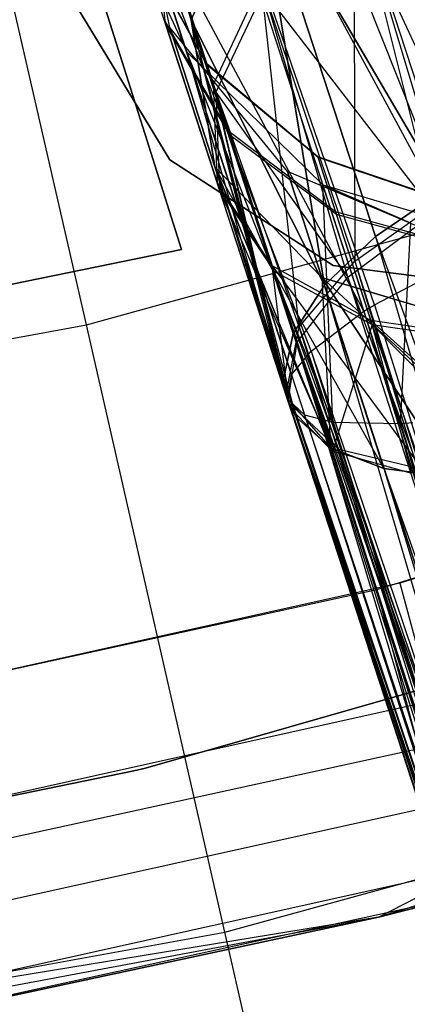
# Model space of a CAD drawing. Extents: x 0.3 to 7.1, y -3.38 to 3.38.
# Tile 355 of 604: x 4.03 to 4.13, y -1.72 to -1.47. Entities that reach past the tile are written whole.
import ezdxf

# ---------------------------------------------------------------- set-up
doc = ezdxf.new("R2010")
doc.units = 0
doc.header["$LTSCALE"] = 2.54
doc.layers.get('0').update_dxf_attribs({"linetype": 'CONTINUOUS'})

# ---------------------------------------------------------------- blocks, each defined once
blk = doc.blocks.new('SINGLES_AVVSTL_STL')
at = {"color": 0}
for p, q in [((4.15502, -1.5266, 61.33123), (4.08038, -1.36591, 61.34243)), ((4.15502, -1.5266, 61.33123), (4.08038, -1.36591, 61.34243)), ((4.14575, -1.53068, 61.3357), (4.08038, -1.36591, 61.34243)), ((4.14575, -1.53068, 61.3357), (4.08038, -1.36591, 61.34243)), ((4.04964, -1.54807, 5.1494), (4.01183, -1.38242, 5.30457)), ((4.04964, -1.54807, 5.1494), (4.01183, -1.38242, 5.30457)), ((4.06816, -1.38669, 61.35841), (4.11947, -1.54464, 61.35842)), ((4.14575, -1.53068, 61.3357), (4.06816, -1.38669, 61.35841)), ((4.14575, -1.53068, 61.3357), (4.06816, -1.38669, 61.35841)), ((4.12213, -1.543, 61.35514), (4.06816, -1.38669, 61.35841)), ((4.12213, -1.543, 61.35514), (4.06816, -1.38669, 61.35841)), ((4.06816, -1.38669, 61.35841), (4.11947, -1.54464, 61.35842)), ((4.07061, -1.47327, 20.30231), (4.06179, -1.42745, 20.29165)), ((4.06179, -1.42745, 20.29165), (4.07604, -1.47131, 20.1967)), ((4.06179, -1.42745, 20.29165), (4.07604, -1.47131, 20.1967)), ((4.07061, -1.47327, 20.38656), (4.06179, -1.42745, 20.39721)), ((4.07061, -1.47327, 20.30231), (4.06179, -1.42745, 20.29165)), ((4.07604, -1.47131, 20.49216), (4.06179, -1.42745, 20.39721)), ((4.07061, -1.47327, 20.38656), (4.06179, -1.42745, 20.39721)), ((4.07604, -1.47131, 20.49216), (4.06179, -1.42745, 20.39721)), ((4.11947, -1.54464, 61.35842), (4.0601, -1.43387, 61.40079)), ((4.10619, -1.55465, 61.38237), (4.0601, -1.43387, 61.40079)), ((4.11947, -1.54464, 61.35842), (4.0601, -1.43387, 61.40079)), ((4.10619, -1.55465, 61.38237), (4.0601, -1.43387, 61.40079)), ((4.10127, -1.56061, 61.40081), (4.0601, -1.43387, 61.40079)), ((4.07489, -1.47939, 61.75081), (4.0601, -1.43387, 61.40079)), ((4.10127, -1.56061, 61.40081), (4.0601, -1.43387, 61.40079)), ((4.07489, -1.47939, 61.75081), (4.0601, -1.43387, 61.40079)), ((4.07604, -1.47131, 20.1967), (4.09242, -1.43374, 20.17199)), ((4.09242, -1.43374, 20.51688), (4.07604, -1.47131, 20.49216)), ((4.07604, -1.47131, 20.1967), (4.09242, -1.43374, 20.17199)), ((4.09242, -1.43374, 20.51688), (4.07604, -1.47131, 20.49216)), ((4.09242, -1.43374, 20.17199), (4.10952, -1.5381, 20.11213)), ((4.09242, -1.43374, 20.17199), (4.10952, -1.5381, 20.11213)), ((4.09242, -1.43374, 20.17199), (4.12235, -1.52585, 20.09581)), ((4.10952, -1.5381, 20.57673), (4.09242, -1.43374, 20.51688)), ((4.09242, -1.43374, 20.17199), (4.12235, -1.52585, 20.09581)), ((4.09242, -1.43374, 20.17199), (4.13942, -1.51417, 20.08342)), ((4.09242, -1.43374, 20.17199), (4.13942, -1.51417, 20.08342)), ((4.12235, -1.52585, 20.59306), (4.09242, -1.43374, 20.51688)), ((4.10952, -1.5381, 20.57673), (4.09242, -1.43374, 20.51688)), ((4.12235, -1.52585, 20.59306), (4.09242, -1.43374, 20.51688)), ((4.13942, -1.51417, 20.60545), (4.09242, -1.43374, 20.51688)), ((4.13942, -1.51417, 20.60545), (4.09242, -1.43374, 20.51688)), ((4.07358, -1.52914, 54.83894), (4.04497, -1.43839, 54.83894)), ((4.04497, -1.43839, 54.63894), (4.07358, -1.52914, 54.63894)), ((4.07358, -1.52914, 54.83894), (4.04497, -1.43839, 54.83894)), ((4.04497, -1.43839, 54.63894), (4.07358, -1.52914, 54.63894)), ((4.07358, -1.52914, 20.47364), (4.04497, -1.4384, 20.47364)), ((4.04497, -1.4384, 20.27364), (4.07358, -1.52914, 20.27364)), ((4.07358, -1.52914, 20.47364), (4.04497, -1.4384, 20.47364)), ((4.04497, -1.4384, 20.27364), (4.07358, -1.52914, 20.27364)), ((4.06578, -1.43892, 54.61317), (4.0816, -1.48759, 54.5485)), ((4.06578, -1.43892, 54.61317), (4.0816, -1.48759, 54.5485)), ((4.11694, -1.43886, 54.50856), (4.11718, -1.53203, 54.47771)), ((4.14, -1.51588, 54.45911), (4.11694, -1.43886, 54.50856)), ((4.14, -1.51588, 54.45911), (4.11694, -1.43886, 54.50856)), ((4.11694, -1.43886, 54.50856), (4.11718, -1.53203, 54.47771)), ((4.06955, -1.47236, 54.82215), (4.06621, -1.44023, 54.83967)), ((4.08222, -1.48951, 54.90357), (4.06621, -1.44023, 54.83967)), ((4.06955, -1.47236, 54.82215), (4.06621, -1.44023, 54.83967)), ((4.08222, -1.48951, 54.90357), (4.06621, -1.44023, 54.83967)), ((4.13727, -1.51981, 54.99012), (4.11771, -1.4412, 54.94391)), ((4.13727, -1.51981, 54.99012), (4.11771, -1.4412, 54.94391)), ((4.14229, -1.51688, 54.99293), (4.11771, -1.4412, 54.94391)), ((4.14229, -1.51688, 54.99293), (4.11771, -1.4412, 54.94391)), ((4.07991, -1.48239, 54.70154), (4.06244, -1.45049, 54.69634)), ((4.07991, -1.48239, 54.70154), (4.06244, -1.45049, 54.69634)), ((4.07998, -1.48261, 54.75029), (4.06253, -1.45075, 54.75582)), ((4.07998, -1.48261, 54.75029), (4.06253, -1.45075, 54.75582)), ((4.06955, -1.47236, 54.82215), (4.06253, -1.45075, 54.75582)), ((4.06955, -1.47236, 54.82215), (4.06253, -1.45075, 54.75582)), ((4.06473, -1.45753, 61.75081), (4.07489, -1.47939, 61.75081)), ((4.06473, -1.45753, 61.75081), (4.07489, -1.47939, 61.75081)), ((4.0816, -1.48759, 54.5485), (4.09359, -1.4619, 54.52513)), ((4.0816, -1.48759, 54.5485), (4.09359, -1.4619, 54.52513)), ((4.0943, -1.46406, 54.92718), (4.08222, -1.48951, 54.90357)), ((4.0943, -1.46406, 54.92718), (4.08222, -1.48951, 54.90357)), ((4.11718, -1.53203, 54.47771), (4.09359, -1.4619, 54.52513)), ((4.11718, -1.53203, 54.47771), (4.09359, -1.4619, 54.52513)), ((4.10315, -1.54858, 54.50336), (4.09359, -1.4619, 54.52513)), ((4.10315, -1.54858, 54.50336), (4.09359, -1.4619, 54.52513)), ((4.11544, -1.53605, 54.97045), (4.0943, -1.46406, 54.92718)), ((4.11544, -1.53605, 54.97045), (4.0943, -1.46406, 54.92718)), ((4.13727, -1.51981, 54.99012), (4.0943, -1.46406, 54.92718)), ((4.13727, -1.51981, 54.99012), (4.0943, -1.46406, 54.92718)), ((4.07065, -1.50651, 61.72336), (4.04521, -1.46468, 61.72336)), ((4.04521, -1.46468, 61.52336), (4.07065, -1.50651, 61.52336)), ((4.04521, -1.46468, 61.52336), (4.07065, -1.50651, 61.52336)), ((4.07065, -1.50651, 61.72336), (4.04521, -1.46468, 61.72336)), ((4.08544, -1.4994, 54.64743), (4.06919, -1.47125, 54.6303)), ((4.06919, -1.47125, 54.6303), (4.08259, -1.51248, 54.57553)), ((4.06919, -1.47125, 54.6303), (4.08259, -1.51248, 54.57553)), ((4.08544, -1.4994, 54.64743), (4.06919, -1.47125, 54.6303)), ((4.08199, -1.50828, 20.22652), (4.07604, -1.47131, 20.1967)), ((4.07604, -1.47131, 20.1967), (4.09928, -1.56149, 20.15262)), ((4.07604, -1.47131, 20.1967), (4.09928, -1.56149, 20.15262)), ((4.07604, -1.47131, 20.1967), (4.10168, -1.55022, 20.13144)), ((4.10245, -1.57127, 20.51445), (4.07604, -1.47131, 20.49216)), ((4.07604, -1.47131, 20.49216), (4.08199, -1.50828, 20.46236)), ((4.10245, -1.57127, 20.51445), (4.07604, -1.47131, 20.49216)), ((4.10017, -1.56661, 20.52535), (4.07604, -1.47131, 20.49216)), ((4.10017, -1.56661, 20.52535), (4.07604, -1.47131, 20.49216)), ((4.09928, -1.56149, 20.53625), (4.07604, -1.47131, 20.49216)), ((4.07604, -1.47131, 20.1967), (4.10168, -1.55022, 20.13144)), ((4.07604, -1.47131, 20.1967), (4.10952, -1.5381, 20.11213)), ((4.07604, -1.47131, 20.1967), (4.10952, -1.5381, 20.11213)), ((4.10168, -1.55022, 20.55742), (4.07604, -1.47131, 20.49216)), ((4.09928, -1.56149, 20.53625), (4.07604, -1.47131, 20.49216)), ((4.10168, -1.55022, 20.55742), (4.07604, -1.47131, 20.49216)), ((4.10952, -1.5381, 20.57673), (4.07604, -1.47131, 20.49216)), ((4.10952, -1.5381, 20.57673), (4.07604, -1.47131, 20.49216)), ((4.08199, -1.50828, 20.22652), (4.07604, -1.47131, 20.1967)), ((4.07604, -1.47131, 20.49216), (4.08199, -1.50828, 20.46236)), ((4.08573, -1.50031, 54.80463), (4.06955, -1.47236, 54.82215)), ((4.08573, -1.50031, 54.80463), (4.06955, -1.47236, 54.82215)), ((4.08311, -1.5141, 54.87628), (4.06955, -1.47236, 54.82215)), ((4.08311, -1.5141, 54.87628), (4.06955, -1.47236, 54.82215)), ((4.10023, -1.50951, 20.31234), (4.07061, -1.47327, 20.30231)), ((4.07061, -1.47327, 20.30231), (4.08199, -1.50828, 20.22652)), ((4.07061, -1.47327, 20.30231), (4.08199, -1.50828, 20.22652)), ((4.10023, -1.50951, 20.37653), (4.07061, -1.47327, 20.38656)), ((4.07061, -1.47327, 20.38656), (4.07061, -1.47327, 20.30231)), ((4.10023, -1.50951, 20.31234), (4.07061, -1.47327, 20.30231)), ((4.07061, -1.47327, 20.38656), (4.07061, -1.47327, 20.30231)), ((4.08199, -1.50828, 20.46236), (4.07061, -1.47327, 20.38656)), ((4.10023, -1.50951, 20.37653), (4.07061, -1.47327, 20.38656)), ((4.08199, -1.50828, 20.46236), (4.07061, -1.47327, 20.38656)), ((4.07489, -1.47939, 61.75081), (4.10914, -1.51282, 61.75081)), ((4.10127, -1.56061, 61.40081), (4.07489, -1.47939, 61.44865)), ((4.07489, -1.47939, 61.75081), (4.07489, -1.47939, 61.44865)), ((4.10127, -1.56061, 61.40081), (4.07489, -1.47939, 61.44865)), ((4.10017, -1.56661, 61.42473), (4.07489, -1.47939, 61.44865)), ((4.10459, -1.5708, 61.44863), (4.07489, -1.47939, 61.44865)), ((4.10017, -1.56661, 61.42473), (4.07489, -1.47939, 61.44865)), ((4.10459, -1.5708, 61.44863), (4.07489, -1.47939, 61.44865)), ((4.11167, -1.57266, 61.46633), (4.07489, -1.47939, 61.44865)), ((4.11167, -1.57266, 61.46633), (4.07489, -1.47939, 61.44865)), ((4.10914, -1.51282, 61.49103), (4.07489, -1.47939, 61.44865)), ((4.07489, -1.47939, 61.75081), (4.10914, -1.51282, 61.75081)), ((4.07489, -1.47939, 61.75081), (4.07489, -1.47939, 61.44865)), ((4.10914, -1.51282, 61.49103), (4.07489, -1.47939, 61.44865)), ((4.07991, -1.48239, 54.70154), (4.08544, -1.4994, 54.64743)), ((4.10786, -1.50582, 54.70604), (4.07991, -1.48239, 54.70154)), ((4.07991, -1.48239, 54.70154), (4.08544, -1.4994, 54.64743)), ((4.07998, -1.48261, 54.75029), (4.07991, -1.48239, 54.70154)), ((4.07998, -1.48261, 54.75029), (4.07991, -1.48239, 54.70154)), ((4.10786, -1.50582, 54.70604), (4.07991, -1.48239, 54.70154)), ((4.10792, -1.50599, 54.7455), (4.07998, -1.48261, 54.75029)), ((4.08573, -1.50031, 54.80463), (4.07998, -1.48261, 54.75029)), ((4.08573, -1.50031, 54.80463), (4.07998, -1.48261, 54.75029)), ((4.10792, -1.50599, 54.7455), (4.07998, -1.48261, 54.75029)), ((4.10315, -1.54858, 54.50336), (4.0816, -1.48759, 54.5485)), ((4.10315, -1.54858, 54.50336), (4.0816, -1.48759, 54.5485)), ((4.09986, -1.56553, 54.53752), (4.0816, -1.48759, 54.5485)), ((4.09986, -1.56553, 54.53752), (4.0816, -1.48759, 54.5485)), ((4.08259, -1.51248, 54.57553), (4.0816, -1.48759, 54.5485)), ((4.08259, -1.51248, 54.57553), (4.0816, -1.48759, 54.5485)), ((4.08222, -1.48951, 54.90357), (4.11544, -1.53605, 54.97045)), ((4.10043, -1.56728, 54.91328), (4.08222, -1.48951, 54.90357)), ((4.08222, -1.48951, 54.90357), (4.08311, -1.5141, 54.87628)), ((4.10043, -1.56728, 54.91328), (4.08222, -1.48951, 54.90357)), ((4.10266, -1.55241, 54.94406), (4.08222, -1.48951, 54.90357)), ((4.10266, -1.55241, 54.94406), (4.08222, -1.48951, 54.90357)), ((4.08222, -1.48951, 54.90357), (4.11544, -1.53605, 54.97045)), ((4.08222, -1.48951, 54.90357), (4.08311, -1.5141, 54.87628)), ((4.08544, -1.4994, 54.64743), (4.09642, -1.53319, 54.60255)), ((4.11234, -1.51959, 54.66225), (4.08544, -1.4994, 54.64743)), ((4.08544, -1.4994, 54.64743), (4.09642, -1.53319, 54.60255)), ((4.11234, -1.51959, 54.66225), (4.08544, -1.4994, 54.64743)), ((4.11258, -1.52032, 54.78948), (4.08573, -1.50031, 54.80463)), ((4.09685, -1.53452, 54.84898), (4.08573, -1.50031, 54.80463)), ((4.09685, -1.53452, 54.84898), (4.08573, -1.50031, 54.80463)), ((4.11258, -1.52032, 54.78948), (4.08573, -1.50031, 54.80463)), ((4.14253, -1.5176, 54.70923), (4.10786, -1.50582, 54.70604)), ((4.10786, -1.50582, 54.70604), (4.11234, -1.51959, 54.66225)), ((4.10786, -1.50582, 54.70604), (4.11234, -1.51959, 54.66225)), ((4.10792, -1.50599, 54.7455), (4.10786, -1.50582, 54.70604)), ((4.14253, -1.5176, 54.70923), (4.10786, -1.50582, 54.70604)), ((4.10792, -1.50599, 54.7455), (4.10786, -1.50582, 54.70604)), ((4.14257, -1.51774, 54.7421), (4.10792, -1.50599, 54.7455)), ((4.11258, -1.52032, 54.78948), (4.10792, -1.50599, 54.7455)), ((4.14257, -1.51774, 54.7421), (4.10792, -1.50599, 54.7455)), ((4.11258, -1.52032, 54.78948), (4.10792, -1.50599, 54.7455)), ((4.11171, -1.53316, 61.72336), (4.07065, -1.50651, 61.72336)), ((4.07065, -1.50651, 61.52336), (4.11171, -1.53316, 61.52336)), ((4.07065, -1.50651, 61.52336), (4.11171, -1.53316, 61.52336)), ((4.07065, -1.50651, 61.52336), (4.07065, -1.50651, 61.72336)), ((4.11171, -1.53316, 61.72336), (4.07065, -1.50651, 61.72336)), ((4.07065, -1.50651, 61.52336), (4.07065, -1.50651, 61.72336)), ((4.1089, -1.53618, 20.25459), (4.08199, -1.50828, 20.22652)), ((4.08199, -1.50828, 20.22652), (4.11103, -1.57898, 20.1956)), ((4.08199, -1.50828, 20.22652), (4.11103, -1.57898, 20.1956)), ((4.08199, -1.50828, 20.22652), (4.10017, -1.56661, 20.16352)), ((4.12449, -1.58417, 20.47396), (4.08199, -1.50828, 20.46236)), ((4.08199, -1.50828, 20.46236), (4.1089, -1.53618, 20.43428)), ((4.08199, -1.50828, 20.22652), (4.10017, -1.56661, 20.16352)), ((4.08199, -1.50828, 20.22652), (4.09928, -1.56149, 20.15262)), ((4.08199, -1.50828, 20.22652), (4.09928, -1.56149, 20.15262)), ((4.11103, -1.57898, 20.49327), (4.08199, -1.50828, 20.46236)), ((4.12449, -1.58417, 20.47396), (4.08199, -1.50828, 20.46236)), ((4.11103, -1.57898, 20.49327), (4.08199, -1.50828, 20.46236)), ((4.10245, -1.57127, 20.51445), (4.08199, -1.50828, 20.46236)), ((4.10245, -1.57127, 20.51445), (4.08199, -1.50828, 20.46236)), ((4.1089, -1.53618, 20.25459), (4.08199, -1.50828, 20.22652)), ((4.08199, -1.50828, 20.46236), (4.1089, -1.53618, 20.43428)), ((4.04964, -1.54807, 5.1494), (4.18698, -1.51017, 5.1494)), ((4.04964, -1.54807, 5.1494), (4.18698, -1.51017, 5.1494)), ((4.14386, -1.52785, 20.31945), (4.10023, -1.50951, 20.31234)), ((4.10023, -1.50951, 20.31234), (4.1089, -1.53618, 20.25459)), ((4.10023, -1.50951, 20.31234), (4.1089, -1.53618, 20.25459)), ((4.14386, -1.52785, 20.36942), (4.10023, -1.50951, 20.37653)), ((4.10023, -1.50951, 20.37653), (4.10023, -1.50951, 20.31234)), ((4.14386, -1.52785, 20.31945), (4.10023, -1.50951, 20.31234)), ((4.10023, -1.50951, 20.37653), (4.10023, -1.50951, 20.31234)), ((4.1089, -1.53618, 20.43428), (4.10023, -1.50951, 20.37653)), ((4.14386, -1.52785, 20.36942), (4.10023, -1.50951, 20.37653)), ((4.1089, -1.53618, 20.43428), (4.10023, -1.50951, 20.37653)), ((4.10056, -1.56766, 54.54262), (4.08259, -1.51248, 54.57553)), ((4.10017, -1.56661, 54.54008), (4.08259, -1.51248, 54.57553)), ((4.09986, -1.56553, 54.53752), (4.08259, -1.51248, 54.57553)), ((4.10017, -1.56661, 54.54008), (4.08259, -1.51248, 54.57553)), ((4.09986, -1.56553, 54.53752), (4.08259, -1.51248, 54.57553)), ((4.10056, -1.56766, 54.54262), (4.08259, -1.51248, 54.57553)), ((4.09642, -1.53319, 54.60255), (4.08259, -1.51248, 54.57553)), ((4.09642, -1.53319, 54.60255), (4.08259, -1.51248, 54.57553)), ((4.10914, -1.51282, 61.75081), (4.15501, -1.52651, 61.75081)), ((4.11167, -1.57266, 61.46633), (4.10914, -1.51282, 61.49103)), ((4.11167, -1.57266, 61.46633), (4.10914, -1.51282, 61.49103)), ((4.12867, -1.57295, 61.49102), (4.10914, -1.51282, 61.49103)), ((4.12867, -1.57295, 61.49102), (4.10914, -1.51282, 61.49103)), ((4.13124, -1.52245, 61.50702), (4.10914, -1.51282, 61.49103)), ((4.10914, -1.51282, 61.75081), (4.15501, -1.52651, 61.75081)), ((4.10914, -1.51282, 61.75081), (4.13124, -1.52245, 61.50702)), ((4.10914, -1.51282, 61.75081), (4.13124, -1.52245, 61.50702)), ((4.10914, -1.51282, 61.75081), (4.10914, -1.51282, 61.49103)), ((4.13124, -1.52245, 61.50702), (4.10914, -1.51282, 61.49103)), ((4.10914, -1.51282, 61.75081), (4.10914, -1.51282, 61.49103)), ((4.10105, -1.56921, 54.90861), (4.08311, -1.5141, 54.87628)), ((4.08311, -1.5141, 54.87628), (4.11159, -1.57988, 54.8778)), ((4.08311, -1.5141, 54.87628), (4.11159, -1.57988, 54.8778)), ((4.08311, -1.5141, 54.87628), (4.09685, -1.53452, 54.84898)), ((4.10105, -1.56921, 54.90861), (4.08311, -1.5141, 54.87628)), ((4.10071, -1.56826, 54.91094), (4.08311, -1.5141, 54.87628)), ((4.10071, -1.56826, 54.91094), (4.08311, -1.5141, 54.87628)), ((4.10043, -1.56728, 54.91328), (4.08311, -1.5141, 54.87628)), ((4.10043, -1.56728, 54.91328), (4.08311, -1.5141, 54.87628)), ((4.08311, -1.5141, 54.87628), (4.09685, -1.53452, 54.84898)), ((4.11718, -1.53203, 54.47771), (4.14, -1.51588, 54.45911)), ((4.11718, -1.53203, 54.47771), (4.14, -1.51588, 54.45911)), ((4.13942, -1.51417, 20.08342), (4.12235, -1.52585, 20.09581)), ((4.12235, -1.52585, 20.59306), (4.13942, -1.51417, 20.60545)), ((4.13942, -1.51417, 20.08342), (4.12235, -1.52585, 20.09581)), ((4.12235, -1.52585, 20.59306), (4.13942, -1.51417, 20.60545)), ((4.14625, -1.52906, 54.67275), (4.11234, -1.51959, 54.66225)), ((4.11234, -1.51959, 54.66225), (4.12122, -1.54693, 54.62593)), ((4.11234, -1.51959, 54.66225), (4.12122, -1.54693, 54.62593)), ((4.14625, -1.52906, 54.67275), (4.11234, -1.51959, 54.66225)), ((4.14645, -1.52968, 54.77874), (4.11258, -1.52032, 54.78948)), ((4.12157, -1.548, 54.82537), (4.11258, -1.52032, 54.78948)), ((4.14645, -1.52968, 54.77874), (4.11258, -1.52032, 54.78948)), ((4.12157, -1.548, 54.82537), (4.11258, -1.52032, 54.78948)), ((4.11544, -1.53605, 54.97045), (4.13727, -1.51981, 54.99012)), ((4.11544, -1.53605, 54.97045), (4.13727, -1.51981, 54.99012)), ((4.12867, -1.57295, 61.49102), (4.13124, -1.52245, 61.50702)), ((4.12867, -1.57295, 61.49102), (4.13124, -1.52245, 61.50702)), ((4.12235, -1.52585, 20.09581), (4.10952, -1.5381, 20.11213)), ((4.10952, -1.5381, 20.57673), (4.12235, -1.52585, 20.59306)), ((4.12235, -1.52585, 20.09581), (4.10952, -1.5381, 20.11213)), ((4.10952, -1.5381, 20.57673), (4.12235, -1.52585, 20.59306)), ((4.12235, -1.52585, 20.09581), (4.28037, -2.06392, 19.77053)), ((4.12235, -1.52585, 20.09581), (4.28037, -2.06392, 19.77053)), ((4.12235, -1.52585, 20.09581), (4.30838, -2.03419, 19.74558)), ((4.12235, -1.52585, 20.09581), (4.30838, -2.03419, 19.74558)), ((4.12235, -1.52585, 20.59306), (4.28037, -2.06392, 20.91834)), ((4.12235, -1.52585, 20.59306), (4.28037, -2.06392, 20.91834)), ((3.94649, -1.555, 54.63894), (4.07358, -1.52914, 54.63894)), ((4.07358, -1.52914, 54.83894), (3.94649, -1.555, 54.83894)), ((4.07358, -1.52914, 54.83894), (3.94649, -1.555, 54.83894)), ((3.94649, -1.555, 54.63894), (4.07358, -1.52914, 54.63894)), ((3.94649, -1.555, 20.27364), (4.07358, -1.52914, 20.27364)), ((4.07358, -1.52914, 20.47364), (3.94649, -1.555, 20.47364)), ((4.07358, -1.52914, 20.47364), (3.94649, -1.555, 20.47364)), ((3.94649, -1.555, 20.27364), (4.07358, -1.52914, 20.27364)), ((4.07358, -1.52914, 54.63894), (4.07358, -1.52914, 54.83894)), ((4.07358, -1.52914, 54.63894), (4.07358, -1.52914, 54.83894)), ((4.07358, -1.52914, 20.27364), (4.07358, -1.52914, 20.47364)), ((4.07358, -1.52914, 20.27364), (4.07358, -1.52914, 20.47364)), ((4.12213, -1.543, 61.35514), (4.14575, -1.53068, 61.3357)), ((4.12213, -1.543, 61.35514), (4.14575, -1.53068, 61.3357)), ((4.09642, -1.53319, 54.60255), (4.13421, -1.58444, 54.60251)), ((4.12122, -1.54693, 54.62593), (4.09642, -1.53319, 54.60255)), ((4.10056, -1.56766, 54.54262), (4.09642, -1.53319, 54.60255)), ((4.10056, -1.56766, 54.54262), (4.09642, -1.53319, 54.60255)), ((4.11316, -1.57939, 54.57681), (4.09642, -1.53319, 54.60255)), ((4.11316, -1.57939, 54.57681), (4.09642, -1.53319, 54.60255)), ((4.09642, -1.53319, 54.60255), (4.13421, -1.58444, 54.60251)), ((4.12122, -1.54693, 54.62593), (4.09642, -1.53319, 54.60255)), ((4.10315, -1.54858, 54.50336), (4.11718, -1.53203, 54.47771)), ((4.10315, -1.54858, 54.50336), (4.11718, -1.53203, 54.47771)), ((4.16027, -1.53936, 61.72336), (4.11171, -1.53316, 61.72336)), ((4.11171, -1.53316, 61.52336), (4.16027, -1.53936, 61.52336)), ((4.11171, -1.53316, 61.52336), (4.16027, -1.53936, 61.52336)), ((4.11171, -1.53316, 61.52336), (4.11171, -1.53316, 61.72336)), ((4.16027, -1.53936, 61.72336), (4.11171, -1.53316, 61.72336)), ((4.11171, -1.53316, 61.52336), (4.11171, -1.53316, 61.72336)), ((4.11718, -1.53203, 54.47771), (4.27157, -2.04604, 54.16797)), ((4.11718, -1.53203, 54.47771), (4.27157, -2.04604, 54.16797)), ((4.11718, -1.53203, 54.47771), (4.2764, -2.03802, 54.16001)), ((4.11718, -1.53203, 54.47771), (4.2764, -2.03802, 54.16001)), ((4.09685, -1.53452, 54.84898), (4.11159, -1.57988, 54.8778)), ((4.09685, -1.53452, 54.84898), (4.11159, -1.57988, 54.8778)), ((4.09685, -1.53452, 54.84898), (4.12157, -1.548, 54.82537)), ((4.09685, -1.53452, 54.84898), (4.12157, -1.548, 54.82537)), ((4.10952, -1.5381, 20.11213), (4.10168, -1.55022, 20.13144)), ((4.10168, -1.55022, 20.55742), (4.10952, -1.5381, 20.57673)), ((4.10952, -1.5381, 20.11213), (4.10168, -1.55022, 20.13144)), ((4.10168, -1.55022, 20.55742), (4.10952, -1.5381, 20.57673)), ((4.10266, -1.55241, 54.94406), (4.11544, -1.53605, 54.97045)), ((4.10266, -1.55241, 54.94406), (4.11544, -1.53605, 54.97045)), ((4.15061, -1.54862, 20.27451), (4.1089, -1.53618, 20.25459)), ((4.1089, -1.53618, 20.25459), (4.14207, -1.58655, 20.23123)), ((4.1089, -1.53618, 20.25459), (4.14207, -1.58655, 20.23123)), ((4.1089, -1.53618, 20.25459), (4.12449, -1.58417, 20.2149)), ((4.16275, -1.58597, 20.44525), (4.1089, -1.53618, 20.43428)), ((4.1089, -1.53618, 20.43428), (4.15061, -1.54862, 20.41436)), ((4.1089, -1.53618, 20.25459), (4.12449, -1.58417, 20.2149)), ((4.1089, -1.53618, 20.25459), (4.11103, -1.57898, 20.1956)), ((4.1089, -1.53618, 20.25459), (4.11103, -1.57898, 20.1956)), ((4.14207, -1.58655, 20.45764), (4.1089, -1.53618, 20.43428)), ((4.16275, -1.58597, 20.44525), (4.1089, -1.53618, 20.43428)), ((4.14207, -1.58655, 20.45764), (4.1089, -1.53618, 20.43428)), ((4.12449, -1.58417, 20.47396), (4.1089, -1.53618, 20.43428)), ((4.12449, -1.58417, 20.47396), (4.1089, -1.53618, 20.43428)), ((4.15061, -1.54862, 20.27451), (4.1089, -1.53618, 20.25459)), ((4.1089, -1.53618, 20.43428), (4.15061, -1.54862, 20.41436)), ((4.10952, -1.5381, 20.11213), (4.28037, -2.06392, 19.77053)), ((4.10952, -1.5381, 20.11213), (4.28037, -2.06392, 19.77053)), ((4.28037, -2.06392, 20.91834), (4.10952, -1.5381, 20.57673)), ((4.10952, -1.5381, 20.57673), (4.27278, -2.09548, 20.88316)), ((4.10952, -1.5381, 20.57673), (4.27278, -2.09548, 20.88316)), ((4.28037, -2.06392, 20.91834), (4.10952, -1.5381, 20.57673)), ((4.28338, -2.0595, 55.30776), (4.11544, -1.53605, 54.97045)), ((4.28338, -2.0595, 55.30776), (4.11544, -1.53605, 54.97045)), ((4.30183, -2.03956, 55.32462), (4.11544, -1.53605, 54.97045)), ((4.30183, -2.03956, 55.32462), (4.11544, -1.53605, 54.97045)), ((4.11947, -1.54464, 61.35842), (4.12213, -1.543, 61.35514)), ((4.11947, -1.54464, 61.35842), (4.12213, -1.543, 61.35514)), ((4.12213, -1.543, 61.35514), (4.27107, -2.02161, 61.05786)), ((4.12213, -1.543, 61.35514), (4.27107, -2.02161, 61.05786)), ((4.10619, -1.55465, 61.38237), (4.11947, -1.54464, 61.35842)), ((4.10619, -1.55465, 61.38237), (4.11947, -1.54464, 61.35842)), ((4.11947, -1.54464, 61.35842), (4.26622, -2.02957, 61.06586)), ((4.11947, -1.54464, 61.35842), (4.26622, -2.02957, 61.06586)), ((4.11947, -1.54464, 61.35842), (4.27107, -2.02161, 61.05786)), ((4.11947, -1.54464, 61.35842), (4.27107, -2.02161, 61.05786)), ((3.90944, -1.57351, 5.1494), (4.04964, -1.54807, 5.1494)), ((3.90944, -1.57351, 5.1494), (4.04964, -1.54807, 5.1494)), ((4.08451, -1.70087, 4.98093), (4.04964, -1.54807, 5.1494)), ((4.08451, -1.70087, 4.98093), (4.04964, -1.54807, 5.1494)), ((4.12157, -1.548, 54.82537), (4.11159, -1.57988, 54.8778)), ((4.12157, -1.548, 54.82537), (4.11159, -1.57988, 54.8778)), ((4.16214, -1.58399, 54.62116), (4.12122, -1.54693, 54.62593)), ((4.13421, -1.58444, 54.60251), (4.12122, -1.54693, 54.62593)), ((4.13421, -1.58444, 54.60251), (4.12122, -1.54693, 54.62593)), ((4.16214, -1.58399, 54.62116), (4.12122, -1.54693, 54.62593)), ((4.15365, -1.55184, 54.6425), (4.12122, -1.54693, 54.62593)), ((4.15365, -1.55184, 54.6425), (4.12122, -1.54693, 54.62593)), ((4.15868, -1.58569, 54.83162), (4.12157, -1.548, 54.82537)), ((4.12157, -1.548, 54.82537), (4.15395, -1.55274, 54.80864)), ((4.15868, -1.58569, 54.83162), (4.12157, -1.548, 54.82537)), ((4.13152, -1.5855, 54.85134), (4.12157, -1.548, 54.82537)), ((4.13152, -1.5855, 54.85134), (4.12157, -1.548, 54.82537)), ((4.12157, -1.548, 54.82537), (4.15395, -1.55274, 54.80864)), ((4.10168, -1.55022, 20.13144), (4.09928, -1.56149, 20.15262)), ((4.09928, -1.56149, 20.53625), (4.10168, -1.55022, 20.55742)), ((4.10168, -1.55022, 20.13144), (4.09928, -1.56149, 20.15262)), ((4.09928, -1.56149, 20.53625), (4.10168, -1.55022, 20.55742)), ((4.09986, -1.56553, 54.53752), (4.10315, -1.54858, 54.50336)), ((4.09986, -1.56553, 54.53752), (4.10315, -1.54858, 54.50336)), ((4.10168, -1.55022, 20.13144), (4.27278, -2.09548, 19.8057)), ((4.10168, -1.55022, 20.13144), (4.27278, -2.09548, 19.8057)), ((4.10168, -1.55022, 20.13144), (4.28037, -2.06392, 19.77053)), ((4.10168, -1.55022, 20.13144), (4.28037, -2.06392, 19.77053)), ((4.10168, -1.55022, 20.55742), (4.27278, -2.09548, 20.88316)), ((4.10168, -1.55022, 20.55742), (4.27278, -2.09548, 20.88316)), ((4.26561, -2.06598, 54.19018), (4.10315, -1.54858, 54.50336)), ((4.10315, -1.54858, 54.50336), (4.27157, -2.04604, 54.16797)), ((4.10315, -1.54858, 54.50336), (4.27157, -2.04604, 54.16797)), ((4.26561, -2.06598, 54.19018), (4.10315, -1.54858, 54.50336)), ((4.10043, -1.56728, 54.91328), (4.10266, -1.55241, 54.94406)), ((4.10043, -1.56728, 54.91328), (4.10266, -1.55241, 54.94406)), ((4.188, -1.83692, 55.06371), (4.10266, -1.55241, 54.94406)), ((4.27268, -2.08774, 55.27783), (4.10266, -1.55241, 54.94406)), ((4.188, -1.83692, 55.06371), (4.10266, -1.55241, 54.94406)), ((4.27857, -2.06759, 55.29987), (4.10266, -1.55241, 54.94406)), ((4.27268, -2.08774, 55.27783), (4.10266, -1.55241, 54.94406)), ((4.27857, -2.06759, 55.29987), (4.10266, -1.55241, 54.94406)), ((4.28338, -2.0595, 55.30776), (4.10266, -1.55241, 54.94406)), ((4.28338, -2.0595, 55.30776), (4.10266, -1.55241, 54.94406)), ((4.10127, -1.56061, 61.40081), (4.10619, -1.55465, 61.38237)), ((4.10127, -1.56061, 61.40081), (4.10619, -1.55465, 61.38237)), ((4.10619, -1.55465, 61.38237), (4.2602, -2.04935, 61.0882)), ((4.10619, -1.55465, 61.38237), (4.2602, -2.04935, 61.0882)), ((4.10619, -1.55465, 61.38237), (4.26622, -2.02957, 61.06586)), ((4.10619, -1.55465, 61.38237), (4.26622, -2.02957, 61.06586)), ((4.10017, -1.56661, 61.42473), (4.10127, -1.56061, 61.40081)), ((4.10017, -1.56661, 61.42473), (4.10127, -1.56061, 61.40081)), ((4.10127, -1.56061, 61.40081), (4.2602, -2.04935, 61.0882)), ((4.10127, -1.56061, 61.40081), (4.2602, -2.04935, 61.0882)), ((4.09928, -1.56149, 20.15262), (4.10017, -1.56661, 20.16352)), ((4.10017, -1.56661, 20.52535), (4.09928, -1.56149, 20.53625)), ((4.09928, -1.56149, 20.15262), (4.10017, -1.56661, 20.16352)), ((4.09928, -1.56149, 20.15262), (4.27278, -2.09548, 19.8057)), ((4.09928, -1.56149, 20.15262), (4.27278, -2.09548, 19.8057)), ((4.09928, -1.56149, 20.53625), (4.27278, -2.09548, 20.88316)), ((4.09928, -1.56149, 20.53625), (4.27278, -2.09548, 20.88316)), ((4.09928, -1.56149, 20.53625), (4.28735, -2.12163, 20.84582)), ((4.09928, -1.56149, 20.53625), (4.28735, -2.12163, 20.84582)), ((4.10017, -1.56661, 20.52535), (4.09928, -1.56149, 20.53625)), ((4.10017, -1.56661, 54.54008), (4.09986, -1.56553, 54.53752)), ((4.09986, -1.56553, 54.53752), (4.26561, -2.06598, 54.19018)), ((4.09986, -1.56553, 54.53752), (4.26561, -2.06598, 54.19018)), ((4.10017, -1.56661, 54.54008), (4.09986, -1.56553, 54.53752)), ((4.10017, -1.56661, 20.16352), (4.11103, -1.57898, 20.1956)), ((4.10245, -1.57127, 20.51445), (4.10017, -1.56661, 20.52535)), ((4.10017, -1.56661, 20.16352), (4.11103, -1.57898, 20.1956)), ((4.10017, -1.56661, 20.16352), (4.28735, -2.12163, 19.84305)), ((4.10017, -1.56661, 20.16352), (4.28735, -2.12163, 19.84305)), ((4.10017, -1.56661, 20.16352), (4.27278, -2.09548, 19.8057)), ((4.10017, -1.56661, 20.16352), (4.27278, -2.09548, 19.8057)), ((4.10017, -1.56661, 20.52535), (4.28735, -2.12163, 20.84582)), ((4.10017, -1.56661, 20.52535), (4.28735, -2.12163, 20.84582)), ((4.10245, -1.57127, 20.51445), (4.10017, -1.56661, 20.52535)), ((4.10017, -1.56661, 54.54008), (4.26734, -2.08108, 54.2095)), ((4.10017, -1.56661, 54.54008), (4.26734, -2.08108, 54.2095)), ((4.10017, -1.56661, 54.54008), (4.26561, -2.06598, 54.19018)), ((4.10017, -1.56661, 54.54008), (4.26561, -2.06598, 54.19018)), ((4.10017, -1.56661, 61.42473), (4.26189, -2.06431, 61.10764)), ((4.27292, -2.08113, 61.13322), (4.10017, -1.56661, 61.42473)), ((4.27292, -2.08113, 61.13322), (4.10017, -1.56661, 61.42473)), ((4.10459, -1.5708, 61.44863), (4.10017, -1.56661, 61.42473)), ((4.10017, -1.56661, 61.42473), (4.26189, -2.06431, 61.10764)), ((4.10459, -1.5708, 61.44863), (4.10017, -1.56661, 61.42473)), ((4.10043, -1.56728, 54.91328), (4.188, -1.83692, 55.06371)), ((4.10043, -1.56728, 54.91328), (4.188, -1.83692, 55.06371)), ((4.11316, -1.57939, 54.57681), (4.10056, -1.56766, 54.54262)), ((4.10056, -1.56766, 54.54262), (4.27843, -2.09808, 54.23493)), ((4.10056, -1.56766, 54.54262), (4.27843, -2.09808, 54.23493)), ((4.10056, -1.56766, 54.54262), (4.26734, -2.08108, 54.2095)), ((4.10056, -1.56766, 54.54262), (4.26734, -2.08108, 54.2095)), ((4.11316, -1.57939, 54.57681), (4.10056, -1.56766, 54.54262)), ((4.10071, -1.56826, 54.91094), (4.188, -1.83692, 55.06371)), ((4.10071, -1.56826, 54.91094), (4.188, -1.83692, 55.06371)), ((4.11159, -1.57988, 54.8778), (4.10105, -1.56921, 54.90861)), ((4.10105, -1.56921, 54.90861), (4.188, -1.83692, 55.06371)), ((4.10105, -1.56921, 54.90861), (4.188, -1.83692, 55.06371)), ((4.10105, -1.56921, 54.90861), (4.19823, -1.85125, 55.03635)), ((4.10105, -1.56921, 54.90861), (4.19823, -1.85125, 55.03635)), ((4.11159, -1.57988, 54.8778), (4.10105, -1.56921, 54.90861)), ((4.26747, -1.56928, 61.88777), (4.12853, -1.61309, 61.88777)), ((4.26747, -1.56928, 61.88777), (4.12853, -1.61309, 61.88777)), ((4.11103, -1.57898, 20.49327), (4.10245, -1.57127, 20.51445)), ((4.11103, -1.57898, 20.49327), (4.10245, -1.57127, 20.51445)), ((4.28735, -2.12163, 20.84582), (4.10245, -1.57127, 20.51445)), ((4.28735, -2.12163, 20.84582), (4.10245, -1.57127, 20.51445)), ((4.27292, -2.08113, 61.13322), (4.10459, -1.5708, 61.44863)), ((4.11167, -1.57266, 61.46633), (4.10459, -1.5708, 61.44863)), ((4.27292, -2.08113, 61.13322), (4.10459, -1.5708, 61.44863)), ((4.11167, -1.57266, 61.46633), (4.10459, -1.5708, 61.44863)), ((4.12867, -1.57295, 61.49102), (4.11167, -1.57266, 61.46633)), ((4.11167, -1.57266, 61.46633), (4.27292, -2.08113, 61.13322)), ((4.11167, -1.57266, 61.46633), (4.27292, -2.08113, 61.13322)), ((4.12867, -1.57295, 61.49102), (4.11167, -1.57266, 61.46633)), ((4.12274, -1.61463, 61.96777), (4.25996, -1.572, 61.96777)), ((4.12274, -1.61463, 61.96777), (4.25996, -1.572, 61.96777)), ((4.13177, -1.57271, 61.49429), (4.12867, -1.57295, 61.49102)), ((4.13177, -1.57271, 61.49429), (4.12867, -1.57295, 61.49102)), ((4.12867, -1.57295, 61.49102), (4.29211, -2.09262, 61.15543)), ((4.12867, -1.57295, 61.49102), (4.29211, -2.09262, 61.15543)), ((4.12867, -1.57295, 61.49102), (4.27292, -2.08113, 61.13322)), ((4.12867, -1.57295, 61.49102), (4.27292, -2.08113, 61.13322)), ((4.11103, -1.57898, 20.1956), (4.12449, -1.58417, 20.2149)), ((4.12449, -1.58417, 20.47396), (4.11103, -1.57898, 20.49327)), ((4.11103, -1.57898, 20.1956), (4.12449, -1.58417, 20.2149)), ((4.11103, -1.57898, 20.1956), (4.28735, -2.12163, 19.84305)), ((4.11103, -1.57898, 20.1956), (4.28735, -2.12163, 19.84305)), ((4.11103, -1.57898, 20.49327), (4.28735, -2.12163, 20.84582)), ((4.11103, -1.57898, 20.49327), (4.28735, -2.12163, 20.84582)), ((4.12449, -1.58417, 20.47396), (4.11103, -1.57898, 20.49327)), ((4.13152, -1.5855, 54.85134), (4.11159, -1.57988, 54.8778)), ((4.11159, -1.57988, 54.8778), (4.19823, -1.85125, 55.03635)), ((4.11159, -1.57988, 54.8778), (4.19823, -1.85125, 55.03635)), ((4.13152, -1.5855, 54.85134), (4.11159, -1.57988, 54.8778)), ((4.13421, -1.58444, 54.60251), (4.11316, -1.57939, 54.57681)), ((4.11316, -1.57939, 54.57681), (4.29768, -2.10973, 54.25703)), ((4.11316, -1.57939, 54.57681), (4.29768, -2.10973, 54.25703)), ((4.11316, -1.57939, 54.57681), (4.27843, -2.09808, 54.23493)), ((4.11316, -1.57939, 54.57681), (4.27843, -2.09808, 54.23493)), ((4.13421, -1.58444, 54.60251), (4.11316, -1.57939, 54.57681)), ((4.12449, -1.58417, 20.2149), (4.14207, -1.58655, 20.23123)), ((4.14207, -1.58655, 20.45764), (4.12449, -1.58417, 20.47396)), ((4.12449, -1.58417, 20.2149), (4.14207, -1.58655, 20.23123)), ((4.12449, -1.58417, 20.2149), (4.32073, -2.13639, 19.87401)), ((4.12449, -1.58417, 20.2149), (4.32073, -2.13639, 19.87401)), ((4.12449, -1.58417, 20.2149), (4.28735, -2.12163, 19.84305)), ((4.12449, -1.58417, 20.2149), (4.28735, -2.12163, 19.84305)), ((4.12449, -1.58417, 20.47396), (4.28735, -2.12163, 20.84582)), ((4.12449, -1.58417, 20.47396), (4.28735, -2.12163, 20.84582)), ((4.12449, -1.58417, 20.47396), (4.32073, -2.13639, 20.81486)), ((4.12449, -1.58417, 20.47396), (4.32073, -2.13639, 20.81486)), ((4.14207, -1.58655, 20.45764), (4.12449, -1.58417, 20.47396)), ((4.06448, -1.65965, 61.72336), (4.26184, -1.60317, 61.72336)), ((4.26184, -1.60317, 61.52336), (4.06448, -1.65965, 61.52336)), ((4.26184, -1.60317, 61.52336), (4.06448, -1.65965, 61.52336)), ((4.06448, -1.65965, 61.72336), (4.26184, -1.60317, 61.72336)), ((3.98236, -1.64531, 61.96777), (4.12274, -1.61463, 61.96777)), ((3.98236, -1.64531, 61.96777), (4.12274, -1.61463, 61.96777)), ((4.12853, -1.61309, 61.88777), (3.98629, -1.64463, 61.88777)), ((4.12853, -1.61309, 61.88777), (3.98629, -1.64463, 61.88777)), ((4.13331, -1.65467, 61.96232), (4.12274, -1.61463, 61.96777)), ((4.13331, -1.65467, 61.96232), (4.12274, -1.61463, 61.96777)), ((4.12853, -1.61309, 61.88777), (4.13645, -1.64266, 61.88168)), ((4.12853, -1.61309, 61.88777), (4.13645, -1.64266, 61.88168)), ((4.12315, -1.69714, 61.43777), (4.32847, -1.63182, 61.43777)), ((4.12315, -1.69714, 61.43777), (4.32847, -1.63182, 61.43777)), ((3.99161, -1.67478, 61.88168), (4.13645, -1.64266, 61.88168)), ((3.99161, -1.67478, 61.88168), (4.13645, -1.64266, 61.88168)), ((4.29483, -1.64446, 61.80778), (4.12315, -1.69714, 61.43777)), ((4.29483, -1.64446, 61.80778), (4.12315, -1.69714, 61.43777)), ((3.98945, -1.68611, 61.96232), (4.13331, -1.65467, 61.96232)), ((3.98945, -1.68611, 61.96232), (4.13331, -1.65467, 61.96232)), ((4.06154, -1.6603, 61.72336), (4.06448, -1.65965, 61.72336)), ((4.06448, -1.65965, 61.52336), (4.06154, -1.6603, 61.52336)), ((4.06448, -1.65965, 61.52336), (4.06154, -1.6603, 61.52336)), ((4.06154, -1.6603, 61.72336), (4.06448, -1.65965, 61.72336)), ((4.06448, -1.65965, 61.52336), (4.06448, -1.65965, 61.72336)), ((4.06448, -1.65965, 61.52336), (4.06448, -1.65965, 61.72336)), ((4.08451, -1.70087, 4.98093), (4.23541, -1.65923, 4.98093)), ((4.08451, -1.70087, 4.98093), (4.23541, -1.65923, 4.98093)), ((4.01642, -1.66958, 61.72336), (4.06154, -1.6603, 61.72336)), ((4.06154, -1.6603, 61.52336), (4.01642, -1.66958, 61.52336)), ((4.06154, -1.6603, 61.52336), (4.01642, -1.66958, 61.52336)), ((4.01642, -1.66958, 61.72336), (4.06154, -1.6603, 61.72336)), ((4.06154, -1.6603, 61.52336), (4.06154, -1.6603, 61.72336)), ((4.06154, -1.6603, 61.52336), (4.06154, -1.6603, 61.72336)), ((3.99611, -1.70034, 61.86434), (4.14317, -1.66773, 61.86434)), ((3.99611, -1.70034, 61.86434), (4.14317, -1.66773, 61.86434)), ((3.99912, -1.71741, 61.83839), (4.14766, -1.68448, 61.83839)), ((3.99912, -1.71741, 61.83839), (4.14766, -1.68448, 61.83839)), ((4.12315, -1.69714, 61.80778), (4.14766, -1.68448, 61.83839)), ((4.12315, -1.69714, 61.80778), (4.14766, -1.68448, 61.83839)), ((3.99606, -1.72413, 61.94634), (4.14317, -1.69198, 61.94634)), ((3.99606, -1.72413, 61.94634), (4.14317, -1.69198, 61.94634)), ((4.12315, -1.69714, 61.80778), (4.14923, -1.69037, 61.80778)), ((4.14923, -1.69037, 61.80778), (4.12315, -1.69714, 61.43777)), ((4.14923, -1.69037, 61.80778), (4.12315, -1.69714, 61.43777)), ((4.12315, -1.69714, 61.80778), (4.14923, -1.69037, 61.80778)), ((3.91135, -1.73673, 61.43777), (4.12315, -1.69714, 61.43777)), ((3.91135, -1.73673, 61.43777), (4.12315, -1.69714, 61.43777)), ((4.12315, -1.69714, 61.80778), (3.99912, -1.71741, 61.83839)), ((4.12315, -1.69714, 61.80778), (3.99912, -1.71741, 61.83839)), ((4.12315, -1.69714, 61.43777), (4.00018, -1.72341, 61.80778)), ((4.00018, -1.72341, 61.80778), (4.12315, -1.69714, 61.80778)), ((4.12315, -1.69714, 61.43777), (4.00018, -1.72341, 61.80778)), ((4.00018, -1.72341, 61.80778), (4.12315, -1.69714, 61.80778)), ((4.12315, -1.69714, 61.80778), (4.12315, -1.69714, 61.43777)), ((4.12315, -1.69714, 61.80778), (4.12315, -1.69714, 61.43777)), ((3.93048, -1.72882, 4.98093), (4.08451, -1.70087, 4.98093)), ((3.93048, -1.72882, 4.98093), (4.08451, -1.70087, 4.98093)), ((4.11622, -1.83981, 4.80027), (4.08451, -1.70087, 4.98093)), ((4.11622, -1.83981, 4.80027), (4.08451, -1.70087, 4.98093))]:
    blk.add_line(p, q, dxfattribs=at)

msp = doc.modelspace()

# ---------------------------------------------------------------- block references
at = {"color": 0}
msp.add_blockref('SINGLES_AVVSTL_STL', (0, 0), dxfattribs=at)

doc.saveas('drawing.dxf')
